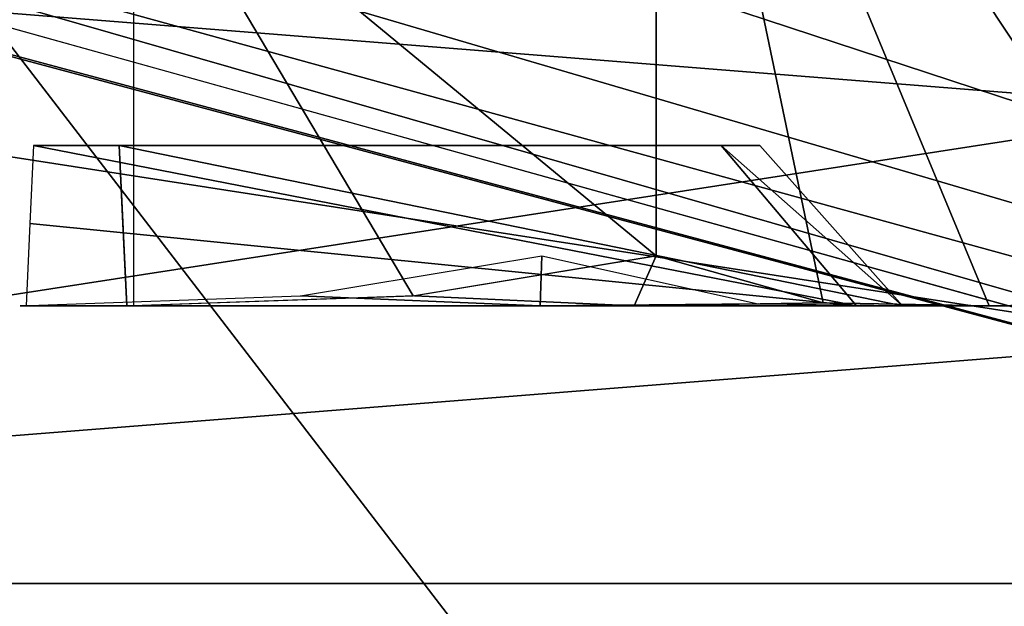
# Model space of a CAD drawing. Header units: inches. Extents: x -9.7 to 9.7, y -1.6 to 4.3.
# Tile 522 of 656: x -3.6071 to -3.4844, y -1.0794 to -1.0063. Entities that reach past the tile are written whole.
import ezdxf

# ---------------------------------------------------------------- set-up
doc = ezdxf.new("R2010")
doc.units = ezdxf.units.IN
doc.header["$LTSCALE"] = 81.481481
doc.header["$MEASUREMENT"] = 0
for name, color, linetype in [('1050', 7, 'CONTINUOUS'), ('1055', 7, 'CONTINUOUS'), ('1782', 7, 'CONTINUOUS'), ('1795', 7, 'CONTINUOUS'), ('2401', 7, 'CONTINUOUS'), ('2410', 7, 'CONTINUOUS'), ('3863', 7, 'CONTINUOUS'), ('4782', 7, 'CONTINUOUS'), ('4784', 7, 'CONTINUOUS'), ('4798', 7, 'CONTINUOUS'), ('5421', 7, 'CONTINUOUS'), ('5431', 7, 'CONTINUOUS'), ('7084', 7, 'CONTINUOUS'), ('9301', 7, 'CONTINUOUS'), ('9302', 7, 'CONTINUOUS'), ('9303', 7, 'CONTINUOUS'), ('9304', 7, 'CONTINUOUS'), ('9335', 7, 'CONTINUOUS'), ('9337', 7, 'CONTINUOUS'), ('9342', 7, 'CONTINUOUS'), ('9343', 7, 'CONTINUOUS')]:
    doc.layers.add(name, color=color, linetype=linetype)

msp = doc.modelspace()

# ---------------------------------------------------------------- linework, layer by layer
at = {"layer": '1050', "linetype": 'CONTINUOUS'}
for points in [[(-3.27686, -1.09956, 22.22661), (-2.19525, -1.09956, 26.20696), (-3.74183, -0.97018, 21.87113), (-3.27686, -1.09956, 22.22661)], [(-3.74183, -0.97018, 21.87113), (-2.19525, -1.09956, 26.20696), (-2.46702, -0.97018, 26.56244), (-3.74183, -0.97018, 21.87113)]]:
    msp.add_3dface(points, dxfattribs=at)
at = {"layer": '1055', "linetype": 'CONTINUOUS'}
for points in [[(-3.85483, -0.93353, 21.45972), (-3.27686, -1.09956, 22.22661), (-3.86056, -0.94338, 21.61739), (-3.85483, -0.93353, 21.45972)], [(-3.80467, -0.93483, 21.41392), (-3.11829, -1.1363, 22.00583), (-3.85483, -0.93353, 21.45972), (-3.80467, -0.93483, 21.41392)], [(-3.11829, -1.1363, 22.00583), (-3.27686, -1.09956, 22.22661), (-3.85483, -0.93353, 21.45972), (-3.11829, -1.1363, 22.00583)], [(-3.7119, -0.94136, 21.39212), (-3.11829, -1.1363, 22.00583), (-3.80467, -0.93483, 21.41392), (-3.7119, -0.94136, 21.39212)], [(-3.57976, -0.95325, 21.40078), (-3.11829, -1.1363, 22.00583), (-3.7119, -0.94136, 21.39212), (-3.57976, -0.95325, 21.40078)], [(-3.86056, -0.94338, 21.61739), (-3.27686, -1.09956, 22.22661), (-3.81665, -0.95474, 21.73337), (-3.86056, -0.94338, 21.61739)], [(-3.41178, -0.97018, 21.43942), (-3.11829, -1.1363, 22.00583), (-3.57976, -0.95325, 21.40078), (-3.41178, -0.97018, 21.43942)], [(-3.27686, -1.09956, 22.22661), (-3.74183, -0.97018, 21.87113), (-3.81665, -0.95474, 21.73337), (-3.27686, -1.09956, 22.22661)]]:
    msp.add_3dface(points, dxfattribs=at)
at = {"layer": '1782', "linetype": 'CONTINUOUS'}
for points in [[(-8.57837, -1.57343, 14.00775), (8.57837, -1.57343, 14.00775), (-8.52935, -0.63817, 13.95874), (-8.57837, -1.57343, 14.00775)], [(-8.52935, -0.63817, 13.95874), (8.57837, -1.57343, 14.00775), (-7.12257, -0.63817, 13.95874), (-8.52935, -0.63817, 13.95874)], [(-7.12257, -0.63817, 13.95874), (8.57837, -1.57343, 14.00775), (-6.87743, -0.63817, 13.95874), (-7.12257, -0.63817, 13.95874)], [(-6.87743, -0.63817, 13.95874), (8.57837, -1.57343, 14.00775), (-6.10307, -0.63817, 13.95874), (-6.87743, -0.63817, 13.95874)], [(-6.10307, -0.63817, 13.95874), (8.57837, -1.57343, 14.00775), (-5.89693, -0.63817, 13.95874), (-6.10307, -0.63817, 13.95874)], [(-5.89693, -0.63817, 13.95874), (8.57837, -1.57343, 14.00775), (-5.12257, -0.63817, 13.95874), (-5.89693, -0.63817, 13.95874)], [(-5.12257, -0.63817, 13.95874), (8.57837, -1.57343, 14.00775), (-4.87743, -0.63817, 13.95874), (-5.12257, -0.63817, 13.95874)], [(-4.87743, -0.63817, 13.95874), (8.57837, -1.57343, 14.00775), (-4.10307, -0.63817, 13.95874), (-4.87743, -0.63817, 13.95874)], [(8.57837, -1.57343, 14.00775), (-3.89693, -0.63817, 13.95874), (-4.10307, -0.63817, 13.95874), (8.57837, -1.57343, 14.00775)], [(-3.12257, -0.63817, 13.95874), (-3.89693, -0.63817, 13.95874), (8.57837, -1.57343, 14.00775), (-3.12257, -0.63817, 13.95874)]]:
    msp.add_3dface(points, dxfattribs=at)
at = {"layer": '1795', "linetype": 'CONTINUOUS'}
for points in [[(-3.17481, -1.57343, 4.95375), (-3.1258, -0.63817, 4.90474), (-3.8937, -0.63817, 4.90474), (-3.17481, -1.57343, 4.95375)], [(-3.84469, -1.57343, 4.95375), (-3.17481, -1.57343, 4.95375), (-3.8937, -0.63817, 4.90474), (-3.84469, -1.57343, 4.95375)]]:
    msp.add_3dface(points, dxfattribs=at)
at = {"layer": '2401', "linetype": 'CONTINUOUS'}
for points in [[(-3.84548, -0.98664, 5.9087), (-3.25904, -0.98664, 5.9087), (-3.84077, -1.07657, 5.90399), (-3.84548, -0.98664, 5.9087)], [(-3.84077, -1.07657, 5.90399), (-3.25904, -0.98664, 5.9087), (-3.26204, -1.03082, 5.90639), (-3.84077, -1.07657, 5.90399)], [(-3.2651, -1.07657, 5.90399), (-3.84077, -1.07657, 5.90399), (-3.26204, -1.03082, 5.90639), (-3.2651, -1.07657, 5.90399)]]:
    msp.add_3dface(points, dxfattribs=at)
at = {"layer": '2410', "linetype": 'CONTINUOUS'}
for points in [[(-3.84077, -1.07657, 12.85601), (-3.2651, -1.07657, 12.85601), (-3.84548, -0.98664, 12.8513), (-3.84077, -1.07657, 12.85601)], [(-3.84548, -0.98664, 12.8513), (-3.2651, -1.07657, 12.85601), (-3.26219, -1.03307, 12.85373), (-3.84548, -0.98664, 12.8513)], [(-3.25904, -0.98664, 12.8513), (-3.84548, -0.98664, 12.8513), (-3.26219, -1.03307, 12.85373), (-3.25904, -0.98664, 12.8513)]]:
    msp.add_3dface(points, dxfattribs=at)
at = {"layer": '3863', "linetype": 'CONTINUOUS'}
for points in [[(-3.8937, -0.63817, 13.85526), (-3.1258, -0.63817, 13.85526), (-3.84469, -1.57343, 13.80625), (-3.8937, -0.63817, 13.85526)], [(-3.1258, -0.63817, 13.85526), (-3.17481, -1.57343, 13.80625), (-3.84469, -1.57343, 13.80625), (-3.1258, -0.63817, 13.85526)]]:
    msp.add_3dface(points, dxfattribs=at)
at = {"layer": '4782', "linetype": 'CONTINUOUS'}
for points in [[(-1.93717, -0.62139, -4.57786), (-1.89693, -0.63817, -4.57874), (-8.57837, -1.57343, -4.62775), (-1.93717, -0.62139, -4.57786)], [(-2.10307, -0.63817, -4.57874), (-1.93717, -0.62139, -4.57786), (-8.57837, -1.57343, -4.62775), (-2.10307, -0.63817, -4.57874)], [(-2.91767, -0.62139, -4.57786), (-2.87743, -0.63817, -4.57874), (-8.57837, -1.57343, -4.62775), (-2.91767, -0.62139, -4.57786)], [(-3.12257, -0.63817, -4.57874), (-2.91767, -0.62139, -4.57786), (-8.57837, -1.57343, -4.62775), (-3.12257, -0.63817, -4.57874)], [(5.12257, -0.63817, -4.57874), (5.89693, -0.63817, -4.57874), (-8.57837, -1.57343, -4.62775), (5.12257, -0.63817, -4.57874)], [(-8.57837, -1.57343, -4.62775), (5.89693, -0.63817, -4.57874), (6.10307, -0.63817, -4.57874), (-8.57837, -1.57343, -4.62775)], [(4.87743, -0.63817, -4.57874), (5.12257, -0.63817, -4.57874), (-8.57837, -1.57343, -4.62775), (4.87743, -0.63817, -4.57874)], [(4.10307, -0.63817, -4.57874), (4.87743, -0.63817, -4.57874), (-8.57837, -1.57343, -4.62775), (4.10307, -0.63817, -4.57874)], [(3.89693, -0.63817, -4.57874), (4.10307, -0.63817, -4.57874), (-8.57837, -1.57343, -4.62775), (3.89693, -0.63817, -4.57874)], [(3.12257, -0.63817, -4.57874), (3.89693, -0.63817, -4.57874), (-8.57837, -1.57343, -4.62775), (3.12257, -0.63817, -4.57874)], [(2.87743, -0.63817, -4.57874), (3.12257, -0.63817, -4.57874), (-8.57837, -1.57343, -4.62775), (2.87743, -0.63817, -4.57874)], [(2.10307, -0.63817, -4.57874), (2.87743, -0.63817, -4.57874), (-8.57837, -1.57343, -4.62775), (2.10307, -0.63817, -4.57874)], [(1.89693, -0.63817, -4.57874), (2.10307, -0.63817, -4.57874), (-8.57837, -1.57343, -4.62775), (1.89693, -0.63817, -4.57874)], [(-1.89693, -0.63817, -4.57874), (1.89693, -0.63817, -4.57874), (-8.57837, -1.57343, -4.62775), (-1.89693, -0.63817, -4.57874)], [(-2.87743, -0.63817, -4.57874), (-2.10307, -0.63817, -4.57874), (-8.57837, -1.57343, -4.62775), (-2.87743, -0.63817, -4.57874)], [(-3.89693, -0.63817, -4.57874), (-3.12257, -0.63817, -4.57874), (-8.57837, -1.57343, -4.62775), (-3.89693, -0.63817, -4.57874)], [(8.57837, -1.57343, -4.62775), (-8.57837, -1.57343, -4.62775), (8.52935, -0.63817, -4.57874), (8.57837, -1.57343, -4.62775)], [(8.52935, -0.63817, -4.57874), (-8.57837, -1.57343, -4.62775), (7.12257, -0.63817, -4.57874), (8.52935, -0.63817, -4.57874)], [(7.12257, -0.63817, -4.57874), (-8.57837, -1.57343, -4.62775), (6.87743, -0.63817, -4.57874), (7.12257, -0.63817, -4.57874)], [(6.87743, -0.63817, -4.57874), (-8.57837, -1.57343, -4.62775), (6.10307, -0.63817, -4.57874), (6.87743, -0.63817, -4.57874)]]:
    msp.add_3dface(points, dxfattribs=at)
at = {"layer": '4784', "linetype": 'CONTINUOUS'}
for points in [[(-8.57837, -1.57343, 4.62775), (8.57837, -1.57343, 4.62775), (-8.52935, -0.63817, 4.57874), (-8.57837, -1.57343, 4.62775)], [(-8.52935, -0.63817, 4.57874), (8.57837, -1.57343, 4.62775), (-7.12257, -0.63817, 4.57874), (-8.52935, -0.63817, 4.57874)], [(-7.12257, -0.63817, 4.57874), (8.57837, -1.57343, 4.62775), (-6.87743, -0.63817, 4.57874), (-7.12257, -0.63817, 4.57874)], [(-6.87743, -0.63817, 4.57874), (8.57837, -1.57343, 4.62775), (-6.10307, -0.63817, 4.57874), (-6.87743, -0.63817, 4.57874)], [(-6.10307, -0.63817, 4.57874), (8.57837, -1.57343, 4.62775), (-5.89693, -0.63817, 4.57874), (-6.10307, -0.63817, 4.57874)], [(-5.89693, -0.63817, 4.57874), (8.57837, -1.57343, 4.62775), (-5.12257, -0.63817, 4.57874), (-5.89693, -0.63817, 4.57874)], [(-5.12257, -0.63817, 4.57874), (8.57837, -1.57343, 4.62775), (-4.87743, -0.63817, 4.57874), (-5.12257, -0.63817, 4.57874)], [(-4.87743, -0.63817, 4.57874), (8.57837, -1.57343, 4.62775), (-4.10307, -0.63817, 4.57874), (-4.87743, -0.63817, 4.57874)], [(8.57837, -1.57343, 4.62775), (-3.89693, -0.63817, 4.57874), (-4.10307, -0.63817, 4.57874), (8.57837, -1.57343, 4.62775)], [(-3.12257, -0.63817, 4.57874), (-3.89693, -0.63817, 4.57874), (8.57837, -1.57343, 4.62775), (-3.12257, -0.63817, 4.57874)]]:
    msp.add_3dface(points, dxfattribs=at)
at = {"layer": '4798', "linetype": 'CONTINUOUS'}
for points in [[(-3.17481, -1.57343, -4.42625), (-3.1258, -0.63817, -4.47526), (-3.8937, -0.63817, -4.47526), (-3.17481, -1.57343, -4.42625)], [(-3.84469, -1.57343, -4.42625), (-3.17481, -1.57343, -4.42625), (-3.8937, -0.63817, -4.47526), (-3.84469, -1.57343, -4.42625)]]:
    msp.add_3dface(points, dxfattribs=at)
at = {"layer": '5421', "linetype": 'CONTINUOUS'}
for points in [[(-3.84548, -0.98664, -3.4713), (-3.25904, -0.98664, -3.4713), (-3.84077, -1.07657, -3.47601), (-3.84548, -0.98664, -3.4713)], [(-3.84077, -1.07657, -3.47601), (-3.25904, -0.98664, -3.4713), (-3.26204, -1.03082, -3.47361), (-3.84077, -1.07657, -3.47601)], [(-3.2651, -1.07657, -3.47601), (-3.84077, -1.07657, -3.47601), (-3.26204, -1.03082, -3.47361), (-3.2651, -1.07657, -3.47601)]]:
    msp.add_3dface(points, dxfattribs=at)
at = {"layer": '5431', "linetype": 'CONTINUOUS'}
for points in [[(-3.84077, -1.07657, 3.47601), (-3.2651, -1.07657, 3.47601), (-3.84548, -0.98664, 3.4713), (-3.84077, -1.07657, 3.47601)], [(-3.84548, -0.98664, 3.4713), (-3.2651, -1.07657, 3.47601), (-3.26219, -1.03307, 3.47373), (-3.84548, -0.98664, 3.4713)], [(-3.25904, -0.98664, 3.4713), (-3.84548, -0.98664, 3.4713), (-3.26219, -1.03307, 3.47373), (-3.25904, -0.98664, 3.4713)]]:
    msp.add_3dface(points, dxfattribs=at)
at = {"layer": '7084', "linetype": 'CONTINUOUS'}
for points in [[(-3.8937, -0.63817, 4.47526), (-3.1258, -0.63817, 4.47526), (-3.84469, -1.57343, 4.42625), (-3.8937, -0.63817, 4.47526)], [(-3.1258, -0.63817, 4.47526), (-3.17481, -1.57343, 4.42625), (-3.84469, -1.57343, 4.42625), (-3.1258, -0.63817, 4.47526)]]:
    msp.add_3dface(points, dxfattribs=at)
at = {"layer": '9301', "color": 7, "linetype": 'CONTINUOUS', "true_color": 0x969696}
for points in [[(-3.60705, -1.042, 14.24478), (-3.54223, -1.042, 14.26747), (-3.6063, -1.042, 14.26125), (-3.60705, -1.042, 14.24478)], [(-3.6063, -1.042, 14.26125), (-3.54223, -1.042, 14.26747), (-3.50278, -1.042, 14.33173), (-3.6063, -1.042, 14.26125)], [(-3.49707, -1.042, 14.45686), (-3.593, -1.042, 14.55294), (-3.59375, -1.042, 14.53647), (-3.49707, -1.042, 14.45686)], [(-3.53051, -1.042, 14.52444), (-3.593, -1.042, 14.55294), (-3.49707, -1.042, 14.45686), (-3.53051, -1.042, 14.52444)], [(-3.54223, -1.042, 14.26747), (-3.49338, -1.042, 14.31579), (-3.50278, -1.042, 14.33173), (-3.54223, -1.042, 14.26747)], [(-3.48626, -1.042, 14.47188), (-3.53051, -1.042, 14.52444), (-3.49707, -1.042, 14.45686), (-3.48626, -1.042, 14.47188)], [(-3.50278, -1.042, 14.33173), (-3.49338, -1.042, 14.31579), (-3.49707, -1.042, 14.45686), (-3.50278, -1.042, 14.33173)], [(-3.49338, -1.042, 14.31579), (-3.48626, -1.042, 14.47188), (-3.49707, -1.042, 14.45686), (-3.49338, -1.042, 14.31579)], [(-3.46891, -1.042, 14.39288), (-3.48626, -1.042, 14.47188), (-3.49338, -1.042, 14.31579), (-3.46891, -1.042, 14.39288)]]:
    msp.add_3dface(points, dxfattribs=at)
at = {"layer": '9302', "color": 7, "linetype": 'CONTINUOUS', "true_color": 0x969696}
for points in [[(-3.60115, -1.022, 14.37428), (-3.60537, -1.022, 14.28162), (-3.51965, -1.022, 14.34255), (-3.60115, -1.022, 14.37428)], [(-3.59231, -1.022, 14.37747), (-3.60115, -1.022, 14.37428), (-3.51965, -1.022, 14.34255), (-3.59231, -1.022, 14.37747)], [(-3.5989, -1.022, 14.42345), (-3.59039, -1.022, 14.41946), (-3.59468, -1.022, 14.51611), (-3.5989, -1.022, 14.42345)], [(-3.59039, -1.022, 14.41946), (-3.5556, -1.022, 14.41787), (-3.59468, -1.022, 14.51611), (-3.59039, -1.022, 14.41946)], [(-3.59468, -1.022, 14.51611), (-3.5556, -1.022, 14.41787), (-3.51965, -1.022, 14.34255), (-3.59468, -1.022, 14.51611)], [(-3.51485, -1.022, 14.44762), (-3.59468, -1.022, 14.51611), (-3.51965, -1.022, 14.34255), (-3.51485, -1.022, 14.44762)], [(-3.55751, -1.022, 14.37589), (-3.59231, -1.022, 14.37747), (-3.51965, -1.022, 14.34255), (-3.55751, -1.022, 14.37589)], [(-3.5556, -1.022, 14.41787), (-3.55751, -1.022, 14.37589), (-3.51965, -1.022, 14.34255), (-3.5556, -1.022, 14.41787)]]:
    msp.add_3dface(points, dxfattribs=at)
at = {"layer": '9303', "color": 7, "linetype": 'CONTINUOUS', "true_color": 0x969696}
for points in [[(-3.542, -1.03577, 14.2398), (-3.54223, -1.042, 14.26747), (-3.5721, -1.04073, 14.24115), (-3.542, -1.03577, 14.2398)], [(-3.55787, -1.04074, 14.55338), (-3.53051, -1.042, 14.52444), (-3.52776, -1.03577, 14.55198), (-3.55787, -1.04074, 14.55338)], [(-3.51504, -1.04174, 14.28194), (-3.54223, -1.042, 14.26747), (-3.542, -1.03577, 14.2398), (-3.51504, -1.04174, 14.28194)], [(-3.52776, -1.03577, 14.55198), (-3.53051, -1.042, 14.52444), (-3.50693, -1.0416, 14.51177), (-3.52776, -1.03577, 14.55198)], [(-3.54223, -1.042, 14.26747), (-3.60705, -1.042, 14.24478), (-3.5721, -1.04073, 14.24115), (-3.54223, -1.042, 14.26747)], [(-3.593, -1.042, 14.55294), (-3.53051, -1.042, 14.52444), (-3.55787, -1.04074, 14.55338), (-3.593, -1.042, 14.55294)], [(-3.49338, -1.042, 14.31579), (-3.54223, -1.042, 14.26747), (-3.51504, -1.04174, 14.28194), (-3.49338, -1.042, 14.31579)], [(-3.53051, -1.042, 14.52444), (-3.48626, -1.042, 14.47188), (-3.50693, -1.0416, 14.51177), (-3.53051, -1.042, 14.52444)]]:
    msp.add_3dface(points, dxfattribs=at)
at = {"layer": '9304', "color": 7, "linetype": 'CONTINUOUS', "true_color": 0x969696}
for points in [[(-3.50278, -1.042, 14.33173), (-3.60537, -1.022, 14.28162), (-3.60583, -1.03173, 14.2717), (-3.50278, -1.042, 14.33173)], [(-3.60537, -1.022, 14.28162), (-3.50278, -1.042, 14.33173), (-3.51965, -1.022, 14.34255), (-3.60537, -1.022, 14.28162)], [(-3.49707, -1.042, 14.45686), (-3.59375, -1.042, 14.53647), (-3.59468, -1.022, 14.51611), (-3.49707, -1.042, 14.45686)], [(-3.49707, -1.042, 14.45686), (-3.59468, -1.022, 14.51611), (-3.51485, -1.022, 14.44762), (-3.49707, -1.042, 14.45686)], [(-3.59468, -1.022, 14.51611), (-3.59375, -1.042, 14.53647), (-3.59423, -1.03173, 14.52603), (-3.59468, -1.022, 14.51611)], [(-3.50278, -1.042, 14.33173), (-3.49707, -1.042, 14.45686), (-3.51965, -1.022, 14.34255), (-3.50278, -1.042, 14.33173)], [(-3.49707, -1.042, 14.45686), (-3.51485, -1.022, 14.44762), (-3.51965, -1.022, 14.34255), (-3.49707, -1.042, 14.45686)], [(-3.6063, -1.042, 14.26125), (-3.50278, -1.042, 14.33173), (-3.60583, -1.03173, 14.2717), (-3.6063, -1.042, 14.26125)]]:
    msp.add_3dface(points, dxfattribs=at)
at = {"layer": '9335', "color": 7, "linetype": 'CONTINUOUS', "true_color": 0x969696}
for points in [[(-3.52776, -1.03577, 19.55198), (-3.52776, -0.942, 19.55198), (-3.59291, -0.982, 19.55495), (-3.52776, -1.03577, 19.55198)], [(-3.55805, -1.04074, 19.55336), (-3.52776, -1.03577, 19.55198), (-3.59291, -0.982, 19.55495), (-3.55805, -1.04074, 19.55336)], [(-3.59291, -1.04196, 19.55495), (-3.55805, -1.04074, 19.55336), (-3.59291, -0.982, 19.55495), (-3.59291, -1.04196, 19.55495)]]:
    msp.add_3dface(points, dxfattribs=at)
at = {"layer": '9337', "color": 7, "linetype": 'CONTINUOUS', "true_color": 0x969696}
for points in [[(-3.44477, -0.942, 19.39178), (-3.52776, -0.942, 19.55198), (-3.44477, -1.03577, 19.39178), (-3.44477, -0.942, 19.39178)], [(-3.52776, -0.942, 19.55198), (-3.52776, -1.03577, 19.55198), (-3.50693, -1.0416, 19.51177), (-3.52776, -0.942, 19.55198)], [(-3.44477, -1.03577, 19.39178), (-3.52776, -0.942, 19.55198), (-3.4619, -1.04123, 19.42486), (-3.44477, -1.03577, 19.39178)], [(-3.4619, -1.04123, 19.42486), (-3.52776, -0.942, 19.55198), (-3.48626, -1.042, 19.47188), (-3.4619, -1.04123, 19.42486)], [(-3.48626, -1.042, 19.47188), (-3.52776, -0.942, 19.55198), (-3.50693, -1.0416, 19.51177), (-3.48626, -1.042, 19.47188)]]:
    msp.add_3dface(points, dxfattribs=at)
at = {"layer": '9342', "color": 7, "linetype": 'CONTINUOUS', "true_color": 0x969696}
for points in [[(-3.60115, -1.022, 19.37428), (-3.60537, -1.022, 19.28162), (-3.51965, -1.022, 19.34255), (-3.60115, -1.022, 19.37428)], [(-3.59231, -1.022, 19.37747), (-3.60115, -1.022, 19.37428), (-3.51965, -1.022, 19.34255), (-3.59231, -1.022, 19.37747)], [(-3.5989, -1.022, 19.42345), (-3.59039, -1.022, 19.41946), (-3.59468, -1.022, 19.51611), (-3.5989, -1.022, 19.42345)], [(-3.59039, -1.022, 19.41946), (-3.5556, -1.022, 19.41787), (-3.59468, -1.022, 19.51611), (-3.59039, -1.022, 19.41946)], [(-3.59468, -1.022, 19.51611), (-3.5556, -1.022, 19.41787), (-3.51965, -1.022, 19.34255), (-3.59468, -1.022, 19.51611)], [(-3.51485, -1.022, 19.44762), (-3.59468, -1.022, 19.51611), (-3.51965, -1.022, 19.34255), (-3.51485, -1.022, 19.44762)], [(-3.55751, -1.022, 19.37589), (-3.59231, -1.022, 19.37747), (-3.51965, -1.022, 19.34255), (-3.55751, -1.022, 19.37589)], [(-3.5556, -1.022, 19.41787), (-3.55751, -1.022, 19.37589), (-3.51965, -1.022, 19.34255), (-3.5556, -1.022, 19.41787)]]:
    msp.add_3dface(points, dxfattribs=at)
at = {"layer": '9343', "color": 7, "linetype": 'CONTINUOUS', "true_color": 0x969696}
for points in [[(-3.50277, -1.042, 19.33174), (-3.60537, -1.022, 19.28162), (-3.60583, -1.03173, 19.2717), (-3.50277, -1.042, 19.33174)], [(-3.51965, -1.022, 19.34255), (-3.60537, -1.022, 19.28162), (-3.50277, -1.042, 19.33174), (-3.51965, -1.022, 19.34255)], [(-3.59468, -1.022, 19.51611), (-3.51485, -1.022, 19.44762), (-3.49706, -1.042, 19.45685), (-3.59468, -1.022, 19.51611)], [(-3.59375, -1.042, 19.53647), (-3.59468, -1.022, 19.51611), (-3.49706, -1.042, 19.45685), (-3.59375, -1.042, 19.53647)], [(-3.59468, -1.022, 19.51611), (-3.59375, -1.042, 19.53647), (-3.59423, -1.03173, 19.52603), (-3.59468, -1.022, 19.51611)], [(-3.51485, -1.022, 19.44762), (-3.51965, -1.022, 19.34255), (-3.49706, -1.042, 19.45685), (-3.51485, -1.022, 19.44762)], [(-3.49706, -1.042, 19.45685), (-3.51965, -1.022, 19.34255), (-3.50277, -1.042, 19.33174), (-3.49706, -1.042, 19.45685)], [(-3.6063, -1.042, 19.26125), (-3.50277, -1.042, 19.33174), (-3.60583, -1.03173, 19.2717), (-3.6063, -1.042, 19.26125)]]:
    msp.add_3dface(points, dxfattribs=at)

doc.saveas('drawing.dxf')
